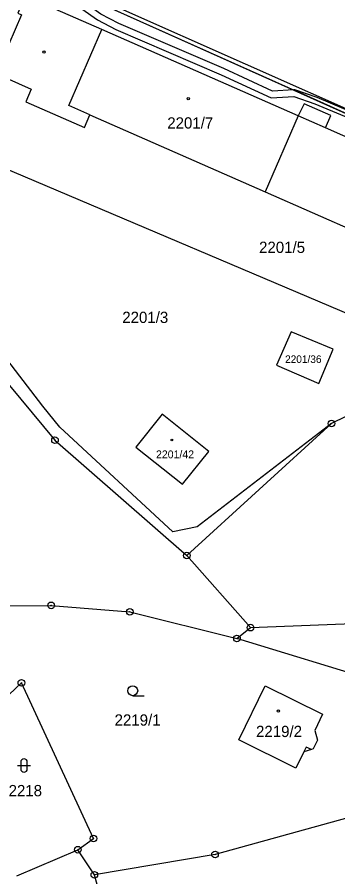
# Model space of a CAD drawing. Extents: x -644096 to -634268, y -1141430 to -1133463.
# Drawn here: x -638112 to -638063.5, y -1139499.1 to -1139369.4 of the extents above; entities that cross this region are included whole.
import ezdxf

# ---------------------------------------------------------------- set-up
doc = ezdxf.new("R2010")
doc.units = 0
for name, color, linetype in [('_CIVIL_CONSTRUCTION', 7, 'Continuous'), ('B_Hranice _3D', 7, 'Continuous'), ('M_Svah_Nasyp', 7, 'Continuous'), ('M_Svah_Zarez', 7, 'Continuous'), ('svrsek_osa_sjezdy', 7, 'Continuous'), ('svrsek_osa_VRT', 7, 'Continuous'), ('terminal_VRT', 7, 'Continuous')]:
    doc.layers.add(name, color=color, linetype=linetype)

msp = doc.modelspace()

# ---------------------------------------------------------------- linework, layer by layer
at = {"layer": '_CIVIL_CONSTRUCTION'}
for centre, radius in [((-638064.45, -1139430.73), 0.5), ((-638064.45, -1139430.73), 0.0303), ((-638106.24, -1139433.25), 0.5), ((-638106.24, -1139433.25), 0.0303), ((-638086.31, -1139450.66), 0.5), ((-638086.31, -1139450.66), 0.0303), ((-638106.82, -1139458.19), 0.5), ((-638106.82, -1139458.19), 0.0303), ((-638094.94, -1139459.16), 0.5), ((-638094.94, -1139459.16), 0.0303), ((-638076.67, -1139461.55), 0.5), ((-638076.67, -1139461.55), 0.0303), ((-638078.73, -1139463.2), 0.5), ((-638078.73, -1139463.2), 0.0303), ((-638111.32, -1139469.88), 0.5), ((-638111.32, -1139469.88), 0.0303), ((-638100.43, -1139493.38), 0.5), ((-638100.43, -1139493.38), 0.0303), ((-638102.77, -1139495.06), 0.5), ((-638102.77, -1139495.06), 0.0303), ((-638082.05, -1139495.79), 0.5), ((-638082.05, -1139495.79), 0.0303), ((-638100.29, -1139498.86), 0.5), ((-638100.29, -1139498.86), 0.0303)]:
    msp.add_circle(centre, radius, dxfattribs=at)
at = {"layer": 'B_Hranice _3D'}
for points in [[(-638058.16, -1139385.08), (-638116.11, -1139359.35), (-638116.31, -1139359.79), (-638058.44, -1139385.69)], [(-638050.77, -1139389.12), (-638058.44, -1139385.69), (-638070.21, -1139380.42), (-638073.38, -1139380.58), (-638080.73, -1139377.19), (-638096.61, -1139370.37), (-638099.29, -1139368.96), (-638103.41, -1139366.03), (-638104.26, -1139365.18), (-638112.96, -1139361.29), (-638112.41, -1139361.62), (-638107.23, -1139364.46), (-638105.57, -1139365.28), (-638104.05, -1139366.79), (-638099.81, -1139369.82), (-638097.05, -1139371.27), (-638081.13, -1139378.11), (-638073.58, -1139381.6), (-638070.12, -1139381.41), (-638066.97, -1139382.5), (-638058.58, -1139385.99)], [(-638070.21, -1139380.42), (-638058.44, -1139385.69), (-638058.18, -1139385.13), (-638066.61, -1139381.56), (-638069.98, -1139380.41)]]:
    msp.add_lwpolyline(points, close=True, dxfattribs=at)
at = {"layer": 'M_Svah_Nasyp'}
for p, q in [((-638104.16, -1139382.76), (-638099.14, -1139371.31)), ((-638100.95, -1139384.16), (-638104.16, -1139382.76)), ((-638069.47, -1139384.33), (-638074.49, -1139395.77)), ((-638065.37, -1139386.14), (-638069.47, -1139384.33)), ((-638068.27, -1139479.57), (-638068.63, -1139480.3)), ((-638067.45, -1139479.92), (-638068.27, -1139479.57))]:
    msp.add_line(p, q, dxfattribs=at)
at = {"layer": 'M_Svah_Zarez'}
for centre, radius in [((-638107.92, -1139374.71), 0.175), ((-638086.09, -1139381.75), 0.175), ((-638088.57, -1139433.23), 0.123), ((-638072.47, -1139474.15), 0.175)]:
    msp.add_circle(centre, radius, dxfattribs=at)
at = {"layer": 'svrsek_osa_sjezdy'}
for p, q in [((-638094.49, -1139471.82), (-638092.74, -1139471.82)), ((-638111.92, -1139482.34), (-638109.92, -1139482.34)), ((-638111.42, -1139481.84), (-638111.42, -1139482.84)), ((-638110.42, -1139482.84), (-638110.42, -1139481.84))]:
    msp.add_line(p, q, dxfattribs=at)
msp.add_circle((-638094.49, -1139471.07), 0.75, dxfattribs=at)
for centre, start, end in [((-638110.92, -1139481.84), 0, 180), ((-638110.92, -1139482.84), 180, 359.9879)]:
    msp.add_arc(centre, 0.5, start, end, dxfattribs=at)
at = {"layer": 'terminal_VRT'}
for p, q in [((-638058.44, -1139385.69), (-638116.31, -1139359.79)), ((-638086.31, -1139450.66), (-638064.45, -1139430.73)), ((-638076.67, -1139461.55), (-638086.31, -1139450.66)), ((-638078.73, -1139463.2), (-638076.67, -1139461.55)), ((-638111.99, -1139499.02), (-638102.77, -1139495.06)), ((-638100.29, -1139498.86), (-638102.77, -1139495.06)), ((-638093.77, -1139522.13), (-638100.29, -1139498.86))]:
    msp.add_line(p, q, dxfattribs=at)
for points in [[(-638041.78, -1139396.52), (-638065.37, -1139386.14), (-638064.55, -1139384.28), (-638068.56, -1139382.49), (-638069.47, -1139384.33), (-638099.14, -1139371.31), (-638110.15, -1139366.46), (-638110.43, -1139367.09), (-638110.98, -1139366.85), (-638111.85, -1139368.84), (-638111.3, -1139369.08), (-638115.2, -1139377.94), (-638109.83, -1139380.3), (-638110.64, -1139382.21), (-638101.8, -1139386.1), (-638100.95, -1139384.16), (-638074.49, -1139395.77), (-638046.03, -1139408.25), (-638045.39, -1139406.81)], [(-638039.39, -1139410.3), (-638053.22, -1139417.94), (-638117.39, -1139390.76)], [(-637998.34, -1139394.93), (-638037.62, -1139417.67), (-638064.45, -1139430.73)], [(-638064.45, -1139430.73), (-638084.73, -1139446.35), (-638088.42, -1139447.07), (-638105.52, -1139431.31), (-638108.09, -1139428.12), (-638116.38, -1139417.37), (-638124.56, -1139404.63)], [(-638066.35, -1139424.69), (-638064.18, -1139419.51), (-638070.56, -1139416.89), (-638072.74, -1139421.94), (-638066.35, -1139424.69)], [(-638118.28, -1139418.83), (-638106.24, -1139433.25), (-638086.31, -1139450.66)], [(-638090.02, -1139429.36), (-638094, -1139434.31), (-638086.94, -1139439.89), (-638082.99, -1139434.98), (-638090.02, -1139429.36)], [(-638076.67, -1139461.55), (-638059.94, -1139460.86), (-638051.95, -1139459.33), (-638012.32, -1139439.23)], [(-638119.74, -1139458.32), (-638106.82, -1139458.19), (-638094.94, -1139459.16), (-638078.73, -1139463.2)], [(-638034.57, -1139479.28), (-638057.63, -1139469.64), (-638078.73, -1139463.2)], [(-638102.77, -1139495.06), (-638100.43, -1139493.38), (-638111.32, -1139469.88), (-638113.14, -1139471.64), (-638114.93, -1139472.71)], [(-638067.45, -1139479.92), (-638068.63, -1139480.3), (-638069.84, -1139482.77), (-638078.46, -1139478.49), (-638074.47, -1139470.33), (-638065.8, -1139474.63), (-638066.98, -1139477.08), (-638066.55, -1139478.51), (-638067.22, -1139479.84), (-638067.45, -1139479.92)], [(-638040.87, -1139486.77), (-638043.64, -1139483.41), (-638049.57, -1139486.81), (-638082.05, -1139495.79), (-638100.29, -1139498.86)]]:
    msp.add_lwpolyline(points, dxfattribs=at)

# ---------------------------------------------------------------- texts
at = {"layer": 'svrsek_osa_VRT'}
for s, height, p in [('2201/7', 1.7, (-638089.27, -1139386.24)), ('2201/5', 1.7, (-638075.39, -1139405.01)), ('2201/3', 1.7, (-638096.07, -1139415.58)), ('2201/36', 1.14, (-638071.46, -1139421.61)), ('2201/42', 1.19, (-638090.97, -1139436)), ('2219/1', 1.7, (-638097.23, -1139476.34)), ('2219/2', 1.7, (-638075.85, -1139478.06)), ('2218', 1.7, (-638113.25, -1139486.99))]:
    msp.add_text(s, height=height, dxfattribs=at).set_placement(p)

doc.saveas('drawing.dxf')
